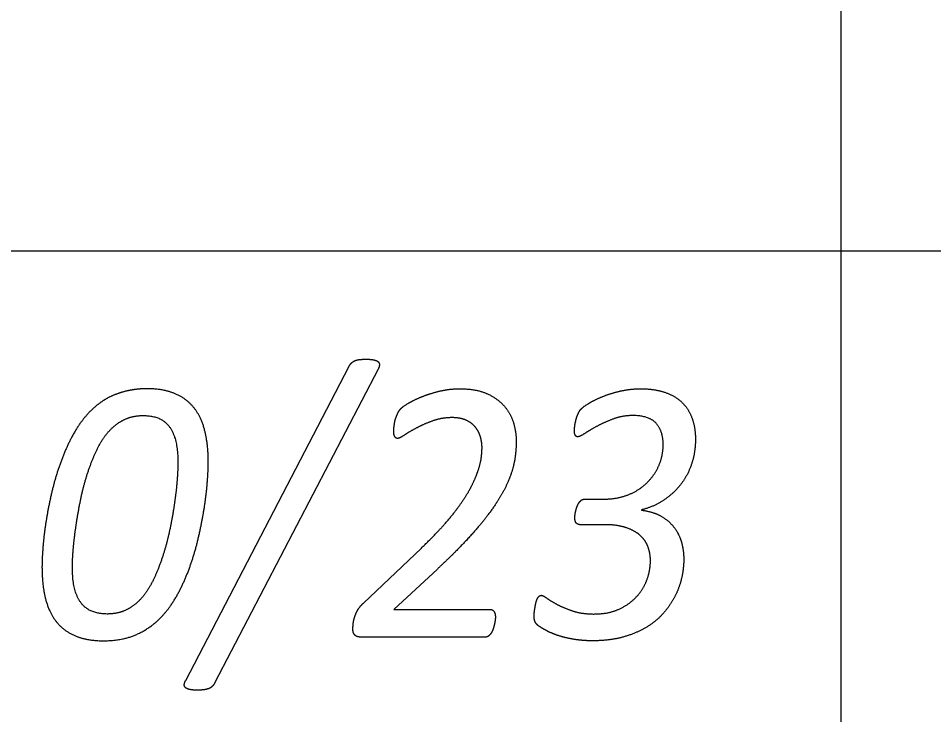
# Model space of a CAD drawing. Extents: x -14196 to 143, y -6096 to 28.
# Drawn here: x 82.6762 to 83.1417, y -6.5648 to -6.2106 of the extents above; entities that cross this region are included whole.
import ezdxf

# ---------------------------------------------------------------- set-up
doc = ezdxf.new("R2010")
doc.units = 0
doc.layers.add('RS_Raster1', color=7, linetype='Continuous')
doc.layers.add('SH_Text', color=7, linetype='Continuous')

msp = doc.modelspace()

# ---------------------------------------------------------------- linework, layer by layer
at = {"layer": 'RS_Raster1'}
for p, q in [((83.09453, -8.32886), (83.09453, -4.30794)), ((81.09453, -6.32886), (94.54453, -6.32886))]:
    msp.add_line(p, q, dxfattribs=at)
at = {"layer": 'SH_Text'}
for p, q in [((82.76137, -6.5473), (82.8443, -6.38783)), ((82.8592, -6.38898), (82.77616, -6.54845)), ((82.75737, -6.43654), (82.75737, -6.43654)), ((82.77281, -6.43635), (82.77281, -6.43635)), ((82.96429, -6.45511), (82.97424, -6.45511)), ((82.99312, -6.46057), (82.99312, -6.46077)), ((82.97433, -6.46814), (82.9621, -6.46814)), ((82.85167, -6.50804), (82.88115, -6.48)), ((83.01458, -6.48566), (83.01458, -6.48566)), ((82.91881, -6.51517), (82.91881, -6.51517)), ((82.91376, -6.5253), (82.85044, -6.5253))]:
    msp.add_line(p, q, dxfattribs=at)
msp.add_lwpolyline([(82.88928, -6.49068), (82.86711, -6.51122), (82.91606, -6.51122)], dxfattribs=at)
for points in [[(82.84567, -6.38586), (82.84642, -6.38514), (82.84743, -6.38471)], [(82.84743, -6.38471), (82.84845, -6.38427), (82.84986, -6.38413)], [(82.84986, -6.38413), (82.85127, -6.38399), (82.85313, -6.38399)], [(82.85313, -6.38399), (82.85545, -6.38399), (82.85697, -6.38432)], [(82.85697, -6.38432), (82.85849, -6.38466), (82.85915, -6.38524)], [(82.85915, -6.38524), (82.85982, -6.38581), (82.85982, -6.38677)], [(82.8443, -6.38783), (82.84492, -6.38658), (82.84567, -6.38586)], [(82.85982, -6.38677), (82.85982, -6.38774), (82.8592, -6.38898)], [(82.74163, -6.39901), (82.73685, -6.39901), (82.7326, -6.39988)], [(82.75594, -6.40151), (82.75002, -6.39901), (82.74163, -6.39901)], [(82.89044, -6.40021), (82.89539, -6.39901), (82.9007, -6.39901)], [(82.9007, -6.39901), (82.9092, -6.39901), (82.91478, -6.40161)], [(82.98218, -6.40021), (82.98727, -6.39901), (82.99266, -6.39901)], [(82.99266, -6.39901), (82.99965, -6.39901), (83.00491, -6.40079)], [(82.72459, -6.40233), (82.72083, -6.40392), (82.7176, -6.40632)], [(82.7326, -6.39988), (82.72836, -6.40074), (82.72459, -6.40233)], [(82.76561, -6.40878), (82.76186, -6.40401), (82.75594, -6.40151)], [(82.87447, -6.40643), (82.87734, -6.40469), (82.88141, -6.40306)], [(82.88141, -6.40306), (82.88548, -6.40142), (82.89044, -6.40021)], [(82.91478, -6.40161), (82.92036, -6.4042), (82.92359, -6.40815)], [(82.96613, -6.40652), (82.96896, -6.40475), (82.97303, -6.40308)], [(82.97303, -6.40308), (82.9771, -6.4014), (82.98218, -6.40021)], [(83.00491, -6.40079), (83.01018, -6.40258), (83.01363, -6.4059)], [(82.7176, -6.40632), (82.71437, -6.40873), (82.71163, -6.41171)], [(82.77109, -6.42052), (82.76937, -6.41354), (82.76561, -6.40878)], [(82.87062, -6.40922), (82.87159, -6.40816), (82.87447, -6.40643)], [(82.92359, -6.40815), (82.92682, -6.41209), (82.9281, -6.41671)], [(82.96233, -6.40934), (82.9633, -6.40829), (82.96613, -6.40652)], [(83.01363, -6.4059), (83.01708, -6.40922), (83.0188, -6.41399)], [(82.71163, -6.41171), (82.70711, -6.41662), (82.70366, -6.42311)], [(82.73033, -6.4146), (82.73453, -6.41263), (82.73976, -6.41263)], [(82.73976, -6.41263), (82.74897, -6.41263), (82.75317, -6.41848)], [(82.86792, -6.41471), (82.86823, -6.41365), (82.86863, -6.41269)], [(82.86863, -6.41269), (82.86903, -6.41173), (82.86951, -6.41081)], [(82.86951, -6.41081), (82.87, -6.4099), (82.87062, -6.40922)], [(82.95972, -6.41503), (82.96012, -6.41339), (82.96078, -6.41185)], [(82.96078, -6.41185), (82.96144, -6.4103), (82.96233, -6.40934)], [(82.9886, -6.41263), (82.98356, -6.41263), (82.97895, -6.41431)], [(83.00052, -6.41658), (82.99693, -6.41263), (82.9886, -6.41263)], [(82.72257, -6.42032), (82.72612, -6.41657), (82.73033, -6.4146)], [(82.86721, -6.4188), (82.86735, -6.41789), (82.86748, -6.41683)], [(82.86748, -6.41683), (82.86761, -6.41577), (82.86792, -6.41471)], [(82.88707, -6.41531), (82.88247, -6.41695), (82.87875, -6.41891)], [(82.89671, -6.41368), (82.89167, -6.41368), (82.88707, -6.41531)], [(82.90436, -6.41522), (82.90133, -6.41368), (82.89671, -6.41368)], [(82.90902, -6.41905), (82.90738, -6.41675), (82.90436, -6.41522)], [(82.9281, -6.41671), (82.92939, -6.42133), (82.92939, -6.42546)], [(82.95897, -6.42034), (82.95897, -6.41957), (82.95915, -6.41812)], [(82.95915, -6.41812), (82.95933, -6.41667), (82.95972, -6.41503)], [(82.97064, -6.41798), (82.96692, -6.41995), (82.96431, -6.42169)], [(82.97895, -6.41431), (82.97435, -6.416), (82.97064, -6.41798)], [(83.00411, -6.4274), (83.00411, -6.42054), (83.00052, -6.41658)], [(83.0188, -6.41399), (83.02052, -6.41876), (83.02052, -6.42464)], [(82.71629, -6.42984), (82.71903, -6.42416), (82.72257, -6.42032)], [(82.75317, -6.41848), (82.75737, -6.42434), (82.75737, -6.43654)], [(82.77281, -6.43635), (82.77281, -6.42749), (82.77109, -6.42052)], [(82.86708, -6.42049), (82.86708, -6.41972), (82.86721, -6.4188)], [(82.86761, -6.42328), (82.86708, -6.42232), (82.86708, -6.42049)], [(82.87251, -6.42256), (82.86999, -6.42425), (82.86902, -6.42425)], [(82.87875, -6.41891), (82.87504, -6.42088), (82.87251, -6.42256)], [(82.91134, -6.42399), (82.91067, -6.42135), (82.90902, -6.41905)], [(82.95941, -6.4226), (82.95897, -6.42178), (82.95897, -6.42034)], [(82.96064, -6.42342), (82.95985, -6.42342), (82.95941, -6.4226)], [(82.96431, -6.42169), (82.9617, -6.42342), (82.96064, -6.42342)], [(82.70366, -6.42311), (82.70021, -6.42961), (82.6976, -6.43687)], [(82.86902, -6.42425), (82.86814, -6.42425), (82.86761, -6.42328)], [(82.912, -6.42892), (82.912, -6.42662), (82.91134, -6.42399)], [(82.92939, -6.42546), (82.92939, -6.42941), (82.92886, -6.43354)], [(83.00189, -6.43812), (83.00411, -6.4331), (83.00411, -6.4274)], [(83.02052, -6.42464), (83.02052, -6.43138), (83.01853, -6.43731)], [(82.71141, -6.4421), (82.71354, -6.43551), (82.71629, -6.42984)], [(82.91165, -6.43397), (82.912, -6.43114), (82.912, -6.42892)], [(82.75737, -6.43654), (82.75737, -6.4399), (82.75698, -6.44529)], [(82.77233, -6.44669), (82.77281, -6.44058), (82.77281, -6.43635)], [(82.91014, -6.44027), (82.91129, -6.43681), (82.91165, -6.43397)], [(82.92886, -6.43354), (82.92832, -6.43768), (82.92678, -6.44225)], [(82.6976, -6.43687), (82.69499, -6.44414), (82.69322, -6.45169)], [(82.90695, -6.44792), (82.90899, -6.44374), (82.91014, -6.44027)], [(82.99573, -6.44695), (82.99968, -6.44314), (83.00189, -6.43812)], [(83.01853, -6.43731), (83.01655, -6.44323), (83.01288, -6.44786)], [(82.70787, -6.45566), (82.70929, -6.44869), (82.71141, -6.4421)], [(82.75698, -6.44529), (82.75658, -6.45067), (82.75565, -6.45712)], [(82.92678, -6.44225), (82.92523, -6.44682), (82.92244, -6.45191)], [(82.77074, -6.45987), (82.77184, -6.4528), (82.77233, -6.44669)], [(82.9015, -6.45706), (82.90491, -6.4521), (82.90695, -6.44792)], [(82.98629, -6.45294), (82.99179, -6.45077), (82.99573, -6.44695)], [(83.01288, -6.44786), (83.00921, -6.45248), (83.00417, -6.4558)], [(82.69322, -6.45169), (82.69145, -6.45925), (82.69034, -6.46632)], [(82.92244, -6.45191), (82.91965, -6.45701), (82.91518, -6.46293)], [(82.96262, -6.45559), (82.96333, -6.45511), (82.96429, -6.45511)], [(82.97424, -6.45511), (82.9808, -6.45511), (82.98629, -6.45294)], [(82.70552, -6.46912), (82.70645, -6.46263), (82.70787, -6.45566)], [(82.75565, -6.45712), (82.75472, -6.46356), (82.75326, -6.47053)], [(82.76786, -6.47455), (82.76963, -6.46694), (82.77074, -6.45987)], [(82.89307, -6.46773), (82.89808, -6.46201), (82.9015, -6.45706)], [(82.95972, -6.46091), (82.95998, -6.4599), (82.96038, -6.45885)], [(82.96038, -6.45885), (82.96077, -6.4578), (82.96135, -6.45693)], [(82.96135, -6.45693), (82.96192, -6.45607), (82.96262, -6.45559)], [(83.00417, -6.4558), (82.99913, -6.45913), (82.99312, -6.46057)], [(82.91518, -6.46293), (82.91071, -6.46884), (82.90438, -6.47572)], [(82.95919, -6.46469), (82.95919, -6.46402), (82.95932, -6.46297)], [(82.95994, -6.46733), (82.95919, -6.46651), (82.95919, -6.46469)], [(82.95932, -6.46297), (82.95945, -6.46192), (82.95972, -6.46091)], [(82.99312, -6.46077), (82.99895, -6.46144), (83.00306, -6.46379)], [(83.00306, -6.46379), (83.00716, -6.46615), (83.00973, -6.46956)], [(82.69034, -6.46632), (82.68924, -6.47339), (82.68875, -6.4795)], [(82.70415, -6.48095), (82.70459, -6.47561), (82.70552, -6.46912)], [(82.88115, -6.48), (82.88806, -6.47346), (82.89307, -6.46773)], [(82.9621, -6.46814), (82.96069, -6.46814), (82.95994, -6.46733)], [(82.98505, -6.46959), (82.9806, -6.46814), (82.97433, -6.46814)], [(82.75326, -6.47053), (82.7518, -6.4775), (82.74968, -6.48409)], [(82.99229, -6.47348), (82.98951, -6.47103), (82.98505, -6.46959)], [(82.99635, -6.47931), (82.99507, -6.47594), (82.99229, -6.47348)], [(83.00973, -6.46956), (83.01229, -6.47297), (83.01344, -6.47715)], [(82.76353, -6.48936), (82.76609, -6.48215), (82.76786, -6.47455)], [(82.90438, -6.47572), (82.89805, -6.4826), (82.88928, -6.49068)], [(83.01344, -6.47715), (83.01458, -6.48133), (83.01458, -6.48566)], [(82.68875, -6.4795), (82.68827, -6.48561), (82.68827, -6.48984)], [(82.70371, -6.48965), (82.70371, -6.48629), (82.70415, -6.48095)], [(82.99763, -6.48652), (82.99763, -6.48267), (82.99635, -6.47931)], [(82.74968, -6.48409), (82.74755, -6.49068), (82.74477, -6.4964)], [(82.99591, -6.496), (82.99763, -6.49124), (82.99763, -6.48652)], [(83.01458, -6.48566), (83.01458, -6.49037), (83.01348, -6.49527)], [(82.68827, -6.48984), (82.68827, -6.49879), (82.69004, -6.50577)], [(82.70797, -6.50771), (82.70371, -6.50185), (82.70371, -6.48965)], [(82.75747, -6.50312), (82.76097, -6.49658), (82.76353, -6.48936)], [(82.74477, -6.4964), (82.74198, -6.50212), (82.73853, -6.50587)], [(82.99066, -6.50466), (82.99419, -6.50077), (82.99591, -6.496)], [(83.01348, -6.49527), (83.01237, -6.50017), (83.00998, -6.50478)], [(82.69004, -6.50577), (82.69181, -6.51275), (82.69561, -6.51751)], [(82.73853, -6.50587), (82.73508, -6.50962), (82.73088, -6.51159)], [(82.74947, -6.51448), (82.75398, -6.50967), (82.75747, -6.50312)], [(82.93924, -6.50863), (82.9395, -6.50733), (82.9399, -6.50632)], [(82.9399, -6.50632), (82.94029, -6.50531), (82.94086, -6.50468)], [(82.94086, -6.50468), (82.94142, -6.50406), (82.94212, -6.50406)], [(82.94212, -6.50406), (82.94292, -6.50406), (82.945, -6.50555)], [(82.945, -6.50555), (82.94708, -6.50703), (82.95044, -6.50881)], [(82.98169, -6.51106), (82.98712, -6.50856), (82.99066, -6.50466)], [(83.00998, -6.50478), (83.0076, -6.5094), (83.00392, -6.51348)], [(82.72137, -6.51356), (82.71223, -6.51356), (82.70797, -6.50771)], [(82.84874, -6.51166), (82.84981, -6.50978), (82.85167, -6.50804)], [(82.91606, -6.51122), (82.91756, -6.51122), (82.91818, -6.51242)], [(82.93854, -6.51326), (82.93863, -6.51225), (82.93881, -6.51109)], [(82.93881, -6.51109), (82.93898, -6.50994), (82.93924, -6.50863)], [(82.95044, -6.50881), (82.9538, -6.51059), (82.95836, -6.51208)], [(82.96884, -6.51356), (82.97626, -6.51356), (82.98169, -6.51106)], [(82.73088, -6.51159), (82.72667, -6.51356), (82.72137, -6.51356)], [(82.73687, -6.52372), (82.74426, -6.52025), (82.74947, -6.51448)], [(82.84648, -6.51875), (82.84662, -6.5172), (82.84715, -6.51537)], [(82.84715, -6.51537), (82.84768, -6.51354), (82.84874, -6.51166)], [(82.91818, -6.51242), (82.91881, -6.51363), (82.91881, -6.51517)], [(82.91881, -6.51517), (82.91881, -6.51575), (82.91867, -6.51681)], [(82.93846, -6.51485), (82.93846, -6.51427), (82.93854, -6.51326)], [(82.93902, -6.5176), (82.93846, -6.51639), (82.93846, -6.51485)], [(82.95836, -6.51208), (82.96291, -6.51356), (82.96884, -6.51356)], [(83.00392, -6.51348), (83.00025, -6.51757), (82.99508, -6.5206)], [(82.69561, -6.51751), (82.69941, -6.52227), (82.70534, -6.52473)], [(82.84635, -6.52125), (82.84635, -6.52029), (82.84648, -6.51875)], [(82.91827, -6.51898), (82.91801, -6.52009), (82.91761, -6.52125)], [(82.91867, -6.51681), (82.91854, -6.51787), (82.91827, -6.51898)], [(82.94088, -6.51967), (82.93958, -6.5188), (82.93902, -6.5176)], [(82.94605, -6.52266), (82.94318, -6.52128), (82.94088, -6.51967)], [(82.99508, -6.5206), (82.9899, -6.52362), (82.98327, -6.5254)], [(82.70534, -6.52473), (82.71127, -6.52718), (82.71959, -6.52718)], [(82.71959, -6.52718), (82.72949, -6.52718), (82.73687, -6.52372)], [(82.84657, -6.52294), (82.84635, -6.52222), (82.84635, -6.52125)], [(82.84724, -6.52419), (82.8468, -6.52366), (82.84657, -6.52294)], [(82.84849, -6.52501), (82.84768, -6.52472), (82.84724, -6.52419)], [(82.85044, -6.5253), (82.84929, -6.5253), (82.84849, -6.52501)], [(82.91535, -6.52472), (82.91464, -6.5253), (82.91376, -6.5253)], [(82.91664, -6.52328), (82.91606, -6.52414), (82.91535, -6.52472)], [(82.91761, -6.52125), (82.91721, -6.52241), (82.91664, -6.52328)], [(82.95243, -6.52504), (82.94893, -6.52404), (82.94605, -6.52266)], [(82.95986, -6.52661), (82.95592, -6.52604), (82.95243, -6.52504)], [(82.96823, -6.52718), (82.9638, -6.52718), (82.95986, -6.52661)], [(82.98327, -6.5254), (82.97663, -6.52718), (82.96823, -6.52718)], [(82.76062, -6.54946), (82.76066, -6.54855), (82.76137, -6.5473)], [(82.77616, -6.54845), (82.77554, -6.5497), (82.77479, -6.55042)], [(82.76124, -6.551), (82.76057, -6.55037), (82.76062, -6.54946)], [(82.76341, -6.55196), (82.7619, -6.55162), (82.76124, -6.551)], [(82.76732, -6.5523), (82.76492, -6.5523), (82.76341, -6.55196)], [(82.77055, -6.5521), (82.76918, -6.5523), (82.76732, -6.5523)], [(82.77298, -6.55153), (82.77192, -6.55191), (82.77055, -6.5521)], [(82.77479, -6.55042), (82.77404, -6.55114), (82.77298, -6.55153)]]:
    msp.add_open_spline(points, degree=2, dxfattribs=at)

doc.saveas('drawing.dxf')
